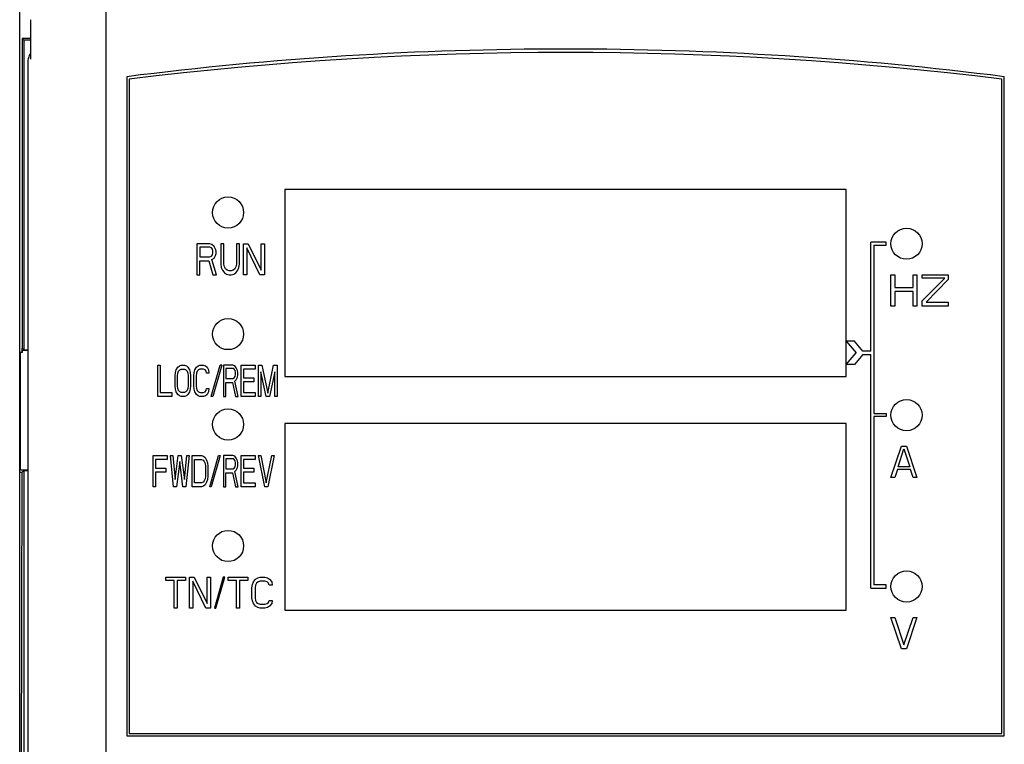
# Model space of a CAD drawing. Header units: millimetres. Extents: x 1117 to 38156, y -1945 to 7303.
# Tile 475 of 656: x 20186 to 20249, y 1785 to 1832. Entities that reach past the tile are written whole.
import ezdxf

# ---------------------------------------------------------------- set-up
doc = ezdxf.new("R2010")
doc.units = ezdxf.units.MM

msp = doc.modelspace()

# ---------------------------------------------------------------- linework, layer by layer
at = {"color": 7, "linetype": 'Continuous'}
for p, q in [((20185.848, 1676.838), (20185.848, 1845.338)), ((20191.348, 1832.842), (20191.348, 1748.458)), ((20186.522, 1831.807), (20186.522, 1829.279)), ((20185.996, 1830.596), (20185.996, 1810.448)), ((20185.996, 1830.596), (20186.101, 1830.491)), ((20186.522, 1830.596), (20185.996, 1830.596)), ((20186.101, 1830.491), (20186.101, 1810.615)), ((20186.522, 1830.491), (20186.101, 1830.491)), ((20186.348, 1829.077), (20186.348, 1748.748)), ((20192.698, 1828.148), (20192.698, 1785.848)), ((20248.998, 1785.848), (20248.998, 1828.148)), ((20192.848, 1827.998), (20192.848, 1785.998)), ((20248.848, 1785.998), (20248.848, 1827.998)), ((20202.848, 1820.898), (20202.848, 1808.898)), ((20238.848, 1820.898), (20202.848, 1820.898)), ((20238.848, 1808.898), (20238.848, 1820.898)), ((20197.198, 1817.428), (20197.198, 1815.428)), ((20197.998, 1817.428), (20197.198, 1817.428)), ((20198.164, 1817.386), (20197.998, 1817.428)), ((20198.298, 1817.258), (20198.164, 1817.386)), ((20198.731, 1817.428), (20198.731, 1816.109)), ((20198.931, 1817.428), (20198.731, 1817.428)), ((20198.931, 1816.109), (20198.931, 1817.428)), ((20199.731, 1817.428), (20199.731, 1816.109)), ((20199.931, 1817.428), (20199.731, 1817.428)), ((20199.931, 1816.109), (20199.931, 1817.428)), ((20200.198, 1815.428), (20200.198, 1817.428)), ((20200.198, 1817.428), (20200.498, 1817.428)), ((20200.498, 1817.428), (20201.331, 1815.726)), ((20201.331, 1815.726), (20201.331, 1817.428)), ((20201.331, 1817.428), (20201.531, 1817.428)), ((20201.531, 1817.428), (20201.531, 1815.428)), ((20240.428, 1810.528), (20240.428, 1817.528)), ((20241.428, 1817.528), (20240.428, 1817.528)), ((20240.628, 1817.328), (20240.628, 1806.528)), ((20240.628, 1817.328), (20241.428, 1817.328)), ((20241.428, 1817.328), (20241.428, 1817.528)), ((20197.398, 1817.216), (20197.398, 1816.577)), ((20198.031, 1817.216), (20197.398, 1817.216)), ((20198.131, 1817.173), (20198.031, 1817.216)), ((20198.198, 1817.088), (20198.131, 1817.173)), ((20198.131, 1816.62), (20198.198, 1816.705)), ((20198.231, 1816.96), (20198.198, 1817.088)), ((20198.198, 1816.705), (20198.231, 1816.833)), ((20198.231, 1816.833), (20198.231, 1816.96)), ((20198.398, 1817.088), (20198.298, 1817.258)), ((20198.431, 1816.96), (20198.398, 1817.088)), ((20198.398, 1816.662), (20198.431, 1816.79)), ((20198.431, 1816.79), (20198.431, 1816.96)), ((20200.398, 1817.173), (20200.398, 1815.428)), ((20201.231, 1815.428), (20200.398, 1817.173)), ((20197.398, 1816.577), (20198.031, 1816.577)), ((20197.398, 1815.428), (20197.398, 1816.322)), ((20197.398, 1816.322), (20197.964, 1816.322)), ((20197.964, 1816.322), (20198.231, 1815.428)), ((20198.031, 1816.577), (20198.131, 1816.62)), ((20198.164, 1816.407), (20198.298, 1816.492)), ((20198.464, 1815.428), (20198.164, 1816.407)), ((20198.298, 1816.492), (20198.398, 1816.662)), ((20198.731, 1816.109), (20198.764, 1815.897)), ((20198.964, 1815.939), (20198.931, 1816.109)), ((20199.731, 1816.109), (20199.698, 1815.939)), ((20199.898, 1815.897), (20199.931, 1816.109)), ((20197.198, 1815.428), (20197.398, 1815.428)), ((20198.231, 1815.428), (20198.464, 1815.428)), ((20198.764, 1815.897), (20198.831, 1815.726)), ((20198.831, 1815.726), (20198.964, 1815.556)), ((20199.031, 1815.811), (20198.964, 1815.939)), ((20198.964, 1815.556), (20199.098, 1815.471)), ((20199.131, 1815.726), (20199.031, 1815.811)), ((20199.098, 1815.471), (20199.264, 1815.428)), ((20199.264, 1815.684), (20199.131, 1815.726)), ((20199.398, 1815.684), (20199.264, 1815.684)), ((20199.264, 1815.428), (20199.398, 1815.428)), ((20199.531, 1815.726), (20199.398, 1815.684)), ((20199.398, 1815.428), (20199.564, 1815.471)), ((20199.631, 1815.811), (20199.531, 1815.726)), ((20199.564, 1815.471), (20199.698, 1815.556)), ((20199.698, 1815.939), (20199.631, 1815.811)), ((20199.698, 1815.556), (20199.831, 1815.726)), ((20199.831, 1815.726), (20199.898, 1815.897)), ((20200.398, 1815.428), (20200.198, 1815.428)), ((20201.531, 1815.428), (20201.231, 1815.428)), ((20241.728, 1813.428), (20241.728, 1815.428)), ((20241.728, 1815.428), (20241.978, 1815.428)), ((20241.978, 1815.428), (20241.978, 1814.62)), ((20243.144, 1814.62), (20243.144, 1815.428)), ((20243.144, 1815.428), (20243.394, 1815.428)), ((20243.394, 1815.428), (20243.394, 1813.428)), ((20243.728, 1815.216), (20243.728, 1815.428)), ((20243.728, 1815.428), (20245.394, 1815.428)), ((20245.394, 1815.428), (20245.394, 1815.131)), ((20243.728, 1813.769), (20245.186, 1815.216)), ((20245.186, 1815.216), (20243.728, 1815.216)), ((20245.394, 1815.131), (20243.978, 1813.684)), ((20241.978, 1814.62), (20243.144, 1814.62)), ((20241.978, 1814.365), (20241.978, 1813.428)), ((20243.144, 1814.365), (20241.978, 1814.365)), ((20243.144, 1813.428), (20243.144, 1814.365)), ((20243.728, 1813.428), (20243.728, 1813.769)), ((20243.978, 1813.684), (20245.394, 1813.684)), ((20245.394, 1813.684), (20245.394, 1813.428)), ((20241.978, 1813.428), (20241.728, 1813.428)), ((20243.394, 1813.428), (20243.144, 1813.428)), ((20245.394, 1813.428), (20243.728, 1813.428)), ((20238.86, 1811.178), (20239.489, 1810.428)), ((20239.382, 1811.178), (20238.86, 1811.178)), ((20239.928, 1810.528), (20239.382, 1811.178)), ((20185.996, 1810.448), (20185.848, 1810.448)), ((20185.861, 1810.448), (20185.861, 1802.908)), ((20185.996, 1810.448), (20185.997, 1810.719)), ((20185.996, 1810.589), (20186.348, 1810.589)), ((20185.997, 1810.719), (20186.101, 1810.615)), ((20186.101, 1810.615), (20186.348, 1810.615)), ((20238.86, 1809.678), (20239.489, 1810.428)), ((20240.428, 1810.528), (20239.928, 1810.528)), ((20239.928, 1810.328), (20239.382, 1809.678)), ((20239.928, 1810.328), (20240.428, 1810.328)), ((20240.428, 1795.328), (20240.428, 1810.328)), ((20194.698, 1807.628), (20194.698, 1809.628)), ((20194.698, 1809.628), (20194.848, 1809.628)), ((20194.848, 1809.628), (20194.848, 1807.884)), ((20195.798, 1808.948), (20195.823, 1809.16)), ((20195.823, 1809.16), (20195.873, 1809.331)), ((20195.873, 1809.331), (20195.973, 1809.501)), ((20195.948, 1808.948), (20195.973, 1809.118)), ((20195.973, 1809.501), (20196.073, 1809.586)), ((20195.973, 1809.118), (20196.023, 1809.245)), ((20196.023, 1809.245), (20196.098, 1809.331)), ((20196.073, 1809.586), (20196.198, 1809.628)), ((20196.098, 1809.331), (20196.198, 1809.373)), ((20196.198, 1809.628), (20196.398, 1809.628)), ((20196.198, 1809.373), (20196.398, 1809.373)), ((20196.398, 1809.628), (20196.523, 1809.586)), ((20196.398, 1809.373), (20196.498, 1809.331)), ((20196.498, 1809.331), (20196.573, 1809.245)), ((20196.523, 1809.586), (20196.623, 1809.501)), ((20196.573, 1809.245), (20196.623, 1809.118)), ((20196.623, 1809.501), (20196.723, 1809.331)), ((20196.623, 1809.118), (20196.648, 1808.948)), ((20196.723, 1809.331), (20196.773, 1809.16)), ((20196.773, 1809.16), (20196.798, 1808.948)), ((20196.998, 1808.948), (20197.023, 1809.16)), ((20197.023, 1809.16), (20197.073, 1809.331)), ((20197.073, 1809.331), (20197.173, 1809.501)), ((20197.173, 1809.118), (20197.148, 1808.948)), ((20197.173, 1809.501), (20197.273, 1809.586)), ((20197.223, 1809.245), (20197.173, 1809.118)), ((20197.298, 1809.331), (20197.223, 1809.245)), ((20197.273, 1809.586), (20197.398, 1809.628)), ((20197.398, 1809.373), (20197.298, 1809.331)), ((20197.398, 1809.628), (20197.623, 1809.628)), ((20197.623, 1809.373), (20197.398, 1809.373)), ((20197.623, 1809.628), (20197.748, 1809.586)), ((20197.723, 1809.331), (20197.623, 1809.373)), ((20197.798, 1809.245), (20197.723, 1809.331)), ((20197.748, 1809.586), (20197.848, 1809.501)), ((20197.823, 1809.118), (20197.798, 1809.245)), ((20197.973, 1809.118), (20197.823, 1809.118)), ((20197.848, 1809.501), (20197.948, 1809.331)), ((20197.948, 1809.331), (20197.973, 1809.118)), ((20198.124, 1807.628), (20198.698, 1809.628)), ((20198.802, 1809.628), (20198.228, 1807.628)), ((20198.802, 1809.628), (20198.698, 1809.628)), ((20198.898, 1809.628), (20198.898, 1807.628)), ((20199.498, 1809.628), (20198.898, 1809.628)), ((20199.048, 1809.416), (20199.048, 1808.777)), ((20199.523, 1809.416), (20199.048, 1809.416)), ((20199.623, 1809.586), (20199.498, 1809.628)), ((20199.598, 1809.373), (20199.523, 1809.416)), ((20199.648, 1809.288), (20199.598, 1809.373)), ((20199.723, 1809.458), (20199.623, 1809.586)), ((20199.673, 1809.16), (20199.648, 1809.288)), ((20199.673, 1809.033), (20199.673, 1809.16)), ((20199.798, 1809.288), (20199.723, 1809.458)), ((20199.823, 1809.16), (20199.798, 1809.288)), ((20199.823, 1808.99), (20199.823, 1809.16)), ((20200.048, 1807.628), (20200.048, 1809.628)), ((20200.048, 1809.628), (20200.948, 1809.628)), ((20200.198, 1809.373), (20200.198, 1808.82)), ((20200.948, 1809.373), (20200.198, 1809.373)), ((20200.948, 1809.628), (20200.948, 1809.373)), ((20201.148, 1807.628), (20201.148, 1809.628)), ((20201.148, 1809.628), (20201.373, 1809.628)), ((20201.298, 1809.203), (20201.298, 1807.628)), ((20201.648, 1807.628), (20201.298, 1809.203)), ((20201.373, 1809.628), (20201.748, 1807.841)), ((20201.748, 1807.841), (20202.123, 1809.628)), ((20202.198, 1809.203), (20201.848, 1807.628)), ((20202.123, 1809.628), (20202.348, 1809.628)), ((20202.198, 1807.628), (20202.198, 1809.203)), ((20202.348, 1809.628), (20202.348, 1807.628)), ((20239.382, 1809.678), (20238.86, 1809.678)), ((20195.798, 1808.309), (20195.798, 1808.948)), ((20195.948, 1808.309), (20195.948, 1808.948)), ((20196.648, 1808.948), (20196.648, 1808.309)), ((20196.798, 1808.948), (20196.798, 1808.309)), ((20196.998, 1808.309), (20196.998, 1808.948)), ((20197.148, 1808.948), (20197.148, 1808.309)), ((20199.048, 1808.777), (20199.523, 1808.777)), ((20199.048, 1807.628), (20199.048, 1808.522)), ((20199.048, 1808.522), (20199.473, 1808.522)), ((20199.473, 1808.522), (20199.673, 1807.628)), ((20199.523, 1808.777), (20199.598, 1808.82)), ((20199.598, 1808.82), (20199.648, 1808.905)), ((20199.623, 1808.607), (20199.723, 1808.692)), ((20199.848, 1807.628), (20199.623, 1808.607)), ((20199.648, 1808.905), (20199.673, 1809.033)), ((20199.723, 1808.692), (20199.798, 1808.862)), ((20199.798, 1808.862), (20199.823, 1808.99)), ((20200.198, 1808.82), (20200.848, 1808.82)), ((20200.198, 1808.565), (20200.198, 1807.884)), ((20200.848, 1808.565), (20200.198, 1808.565)), ((20200.848, 1808.82), (20200.848, 1808.565)), ((20202.848, 1808.898), (20238.848, 1808.898)), ((20194.848, 1807.884), (20195.598, 1807.884)), ((20195.598, 1807.884), (20195.598, 1807.628)), ((20195.823, 1808.097), (20195.798, 1808.309)), ((20195.873, 1807.926), (20195.823, 1808.097)), ((20195.973, 1807.756), (20195.873, 1807.926)), ((20195.973, 1808.139), (20195.948, 1808.309)), ((20196.023, 1808.011), (20195.973, 1808.139)), ((20196.098, 1807.926), (20196.023, 1808.011)), ((20196.198, 1807.884), (20196.098, 1807.926)), ((20196.398, 1807.884), (20196.198, 1807.884)), ((20196.498, 1807.926), (20196.398, 1807.884)), ((20196.573, 1808.011), (20196.498, 1807.926)), ((20196.623, 1808.139), (20196.573, 1808.011)), ((20196.648, 1808.309), (20196.623, 1808.139)), ((20196.723, 1807.926), (20196.623, 1807.756)), ((20196.773, 1808.097), (20196.723, 1807.926)), ((20196.798, 1808.309), (20196.773, 1808.097)), ((20197.023, 1808.097), (20196.998, 1808.309)), ((20197.073, 1807.926), (20197.023, 1808.097)), ((20197.173, 1807.756), (20197.073, 1807.926)), ((20197.148, 1808.309), (20197.173, 1808.139)), ((20197.173, 1808.139), (20197.223, 1808.011)), ((20197.223, 1808.011), (20197.298, 1807.926)), ((20197.298, 1807.926), (20197.398, 1807.884)), ((20197.398, 1807.884), (20197.623, 1807.884)), ((20197.623, 1807.884), (20197.723, 1807.926)), ((20197.723, 1807.926), (20197.798, 1808.011)), ((20197.798, 1808.011), (20197.823, 1808.139)), ((20197.823, 1808.139), (20197.973, 1808.139)), ((20197.948, 1807.926), (20197.848, 1807.756)), ((20197.973, 1808.139), (20197.948, 1807.926)), ((20200.198, 1807.884), (20200.948, 1807.884)), ((20200.948, 1807.884), (20200.948, 1807.628)), ((20195.598, 1807.628), (20194.698, 1807.628)), ((20196.073, 1807.671), (20195.973, 1807.756)), ((20196.198, 1807.628), (20196.073, 1807.671)), ((20196.398, 1807.628), (20196.198, 1807.628)), ((20196.523, 1807.671), (20196.398, 1807.628)), ((20196.623, 1807.756), (20196.523, 1807.671)), ((20197.273, 1807.671), (20197.173, 1807.756)), ((20197.398, 1807.628), (20197.273, 1807.671)), ((20197.623, 1807.628), (20197.398, 1807.628)), ((20197.748, 1807.671), (20197.623, 1807.628)), ((20197.848, 1807.756), (20197.748, 1807.671)), ((20198.228, 1807.628), (20198.124, 1807.628)), ((20198.898, 1807.628), (20199.048, 1807.628)), ((20199.673, 1807.628), (20199.848, 1807.628)), ((20200.948, 1807.628), (20200.048, 1807.628)), ((20201.298, 1807.628), (20201.148, 1807.628)), ((20201.848, 1807.628), (20201.648, 1807.628)), ((20202.348, 1807.628), (20202.198, 1807.628)), ((20240.628, 1806.528), (20241.428, 1806.528)), ((20240.628, 1806.328), (20240.628, 1795.528)), ((20241.428, 1806.328), (20240.628, 1806.328)), ((20241.428, 1806.528), (20241.428, 1806.328)), ((20202.848, 1805.898), (20202.848, 1793.898)), ((20238.848, 1805.898), (20202.848, 1805.898)), ((20238.848, 1793.898), (20238.848, 1805.898)), ((20241.728, 1802.428), (20242.394, 1804.428)), ((20242.186, 1803.109), (20242.561, 1804.258)), ((20242.394, 1804.428), (20242.728, 1804.428)), ((20242.561, 1804.258), (20242.936, 1803.109)), ((20242.728, 1804.428), (20243.394, 1802.428)), ((20194.398, 1801.828), (20194.398, 1803.828)), ((20194.398, 1803.828), (20195.298, 1803.828)), ((20194.548, 1803.573), (20194.548, 1803.02)), ((20195.298, 1803.573), (20194.548, 1803.573)), ((20195.298, 1803.828), (20195.298, 1803.573)), ((20195.698, 1801.828), (20195.498, 1803.828)), ((20195.498, 1803.828), (20195.648, 1803.828)), ((20195.648, 1803.828), (20195.798, 1802.297)), ((20195.798, 1802.297), (20195.998, 1803.828)), ((20196.098, 1803.445), (20195.898, 1801.828)), ((20195.998, 1803.828), (20196.198, 1803.828)), ((20196.298, 1801.828), (20196.098, 1803.445)), ((20196.198, 1803.828), (20196.398, 1802.297)), ((20196.398, 1802.297), (20196.548, 1803.828)), ((20196.698, 1803.828), (20196.498, 1801.828)), ((20196.548, 1803.828), (20196.698, 1803.828)), ((20196.898, 1801.828), (20196.898, 1803.828)), ((20196.898, 1803.828), (20197.498, 1803.828)), ((20197.048, 1802.084), (20197.048, 1803.573)), ((20197.048, 1803.573), (20197.498, 1803.573)), ((20197.498, 1803.828), (20197.623, 1803.786)), ((20197.498, 1803.573), (20197.598, 1803.531)), ((20197.598, 1803.531), (20197.673, 1803.445)), ((20197.623, 1803.786), (20197.723, 1803.701)), ((20197.673, 1803.445), (20197.723, 1803.318)), ((20197.723, 1803.701), (20197.823, 1803.531)), ((20197.823, 1803.531), (20197.873, 1803.36)), ((20198.02, 1801.828), (20198.594, 1803.828)), ((20198.698, 1803.828), (20198.124, 1801.828)), ((20198.594, 1803.828), (20198.698, 1803.828)), ((20198.898, 1803.828), (20198.898, 1801.828)), ((20199.498, 1803.828), (20198.898, 1803.828)), ((20199.048, 1803.616), (20199.048, 1802.977)), ((20199.523, 1803.616), (20199.048, 1803.616)), ((20199.623, 1803.786), (20199.498, 1803.828)), ((20199.598, 1803.573), (20199.523, 1803.616)), ((20199.648, 1803.488), (20199.598, 1803.573)), ((20199.723, 1803.658), (20199.623, 1803.786)), ((20199.673, 1803.36), (20199.648, 1803.488)), ((20199.798, 1803.488), (20199.723, 1803.658)), ((20199.823, 1803.36), (20199.798, 1803.488)), ((20200.048, 1801.828), (20200.048, 1803.828)), ((20200.048, 1803.828), (20200.948, 1803.828)), ((20200.198, 1803.573), (20200.198, 1803.02)), ((20200.948, 1803.573), (20200.198, 1803.573)), ((20200.948, 1803.828), (20200.948, 1803.573)), ((20201.548, 1801.828), (20201.148, 1803.828)), ((20201.148, 1803.828), (20201.298, 1803.828)), ((20201.298, 1803.828), (20201.648, 1802.084)), ((20201.648, 1802.084), (20201.998, 1803.828)), ((20202.148, 1803.828), (20201.748, 1801.828)), ((20201.998, 1803.828), (20202.148, 1803.828)), ((20185.831, 1802.908), (20186.348, 1802.908)), ((20185.973, 1802.754), (20186.101, 1802.882)), ((20186.101, 1802.882), (20186.101, 1768.816)), ((20186.101, 1802.882), (20186.348, 1802.882)), ((20194.548, 1803.02), (20195.198, 1803.02)), ((20195.198, 1803.02), (20195.198, 1802.765)), ((20197.723, 1803.318), (20197.748, 1803.148)), ((20197.748, 1803.148), (20197.748, 1802.509)), ((20197.873, 1803.36), (20197.898, 1803.148)), ((20197.898, 1803.148), (20197.898, 1802.509)), ((20199.048, 1802.977), (20199.523, 1802.977)), ((20199.523, 1802.977), (20199.598, 1803.02)), ((20199.598, 1803.02), (20199.648, 1803.105)), ((20199.623, 1802.807), (20199.723, 1802.892)), ((20199.848, 1801.828), (20199.623, 1802.807)), ((20199.648, 1803.105), (20199.673, 1803.233)), ((20199.673, 1803.233), (20199.673, 1803.36)), ((20199.723, 1802.892), (20199.798, 1803.062)), ((20199.798, 1803.062), (20199.823, 1803.19)), ((20199.823, 1803.19), (20199.823, 1803.36)), ((20200.198, 1803.02), (20200.848, 1803.02)), ((20200.848, 1803.02), (20200.848, 1802.765)), ((20242.144, 1802.939), (20241.978, 1802.428)), ((20242.978, 1802.939), (20242.144, 1802.939)), ((20242.936, 1803.109), (20242.186, 1803.109)), ((20243.144, 1802.428), (20242.978, 1802.939)), ((20185.973, 1802.754), (20185.848, 1760.448)), ((20185.973, 1802.754), (20185.848, 1802.754)), ((20194.548, 1802.765), (20194.548, 1801.828)), ((20195.198, 1802.765), (20194.548, 1802.765)), ((20197.673, 1802.211), (20197.598, 1802.126)), ((20197.723, 1802.339), (20197.673, 1802.211)), ((20197.748, 1802.509), (20197.723, 1802.339)), ((20197.873, 1802.297), (20197.823, 1802.126)), ((20197.898, 1802.509), (20197.873, 1802.297)), ((20199.048, 1801.828), (20199.048, 1802.722)), ((20199.048, 1802.722), (20199.473, 1802.722)), ((20199.473, 1802.722), (20199.673, 1801.828)), ((20200.198, 1802.765), (20200.198, 1802.084)), ((20200.848, 1802.765), (20200.198, 1802.765)), ((20241.978, 1802.428), (20241.728, 1802.428)), ((20243.394, 1802.428), (20243.144, 1802.428)), ((20194.548, 1801.828), (20194.398, 1801.828)), ((20195.898, 1801.828), (20195.698, 1801.828)), ((20196.498, 1801.828), (20196.298, 1801.828)), ((20197.498, 1801.828), (20196.898, 1801.828)), ((20197.498, 1802.084), (20197.048, 1802.084)), ((20197.598, 1802.126), (20197.498, 1802.084)), ((20197.623, 1801.871), (20197.498, 1801.828)), ((20197.723, 1801.956), (20197.623, 1801.871)), ((20197.823, 1802.126), (20197.723, 1801.956)), ((20198.124, 1801.828), (20198.02, 1801.828)), ((20198.898, 1801.828), (20199.048, 1801.828)), ((20199.673, 1801.828), (20199.848, 1801.828)), ((20200.948, 1801.828), (20200.048, 1801.828)), ((20200.198, 1802.084), (20200.948, 1802.084)), ((20200.948, 1802.084), (20200.948, 1801.828)), ((20201.748, 1801.828), (20201.548, 1801.828)), ((20195.198, 1795.816), (20195.198, 1796.028)), ((20195.198, 1796.028), (20196.464, 1796.028)), ((20196.464, 1796.028), (20196.464, 1795.816)), ((20196.731, 1794.028), (20196.731, 1796.028)), ((20196.731, 1796.028), (20197.031, 1796.028)), ((20197.031, 1796.028), (20197.864, 1794.326)), ((20197.864, 1794.326), (20197.864, 1796.028)), ((20197.864, 1796.028), (20198.064, 1796.028)), ((20198.064, 1796.028), (20198.064, 1794.028)), ((20198.894, 1796.028), (20198.32, 1794.028)), ((20198.424, 1794.028), (20198.998, 1796.028)), ((20198.998, 1796.028), (20198.894, 1796.028)), ((20199.198, 1795.816), (20199.198, 1796.028)), ((20199.198, 1796.028), (20200.464, 1796.028)), ((20200.464, 1796.028), (20200.464, 1795.816)), ((20200.831, 1795.731), (20200.964, 1795.901)), ((20200.964, 1795.901), (20201.098, 1795.986)), ((20201.098, 1795.986), (20201.264, 1796.028)), ((20201.264, 1796.028), (20201.564, 1796.028)), ((20201.564, 1796.028), (20201.731, 1795.986)), ((20201.731, 1795.986), (20201.864, 1795.901)), ((20201.864, 1795.901), (20201.998, 1795.731)), ((20195.731, 1795.816), (20195.198, 1795.816)), ((20195.731, 1794.028), (20195.731, 1795.816)), ((20195.931, 1795.816), (20195.931, 1794.028)), ((20196.464, 1795.816), (20195.931, 1795.816)), ((20196.931, 1795.773), (20196.931, 1794.028)), ((20197.764, 1794.028), (20196.931, 1795.773)), ((20199.731, 1795.816), (20199.198, 1795.816)), ((20199.731, 1794.028), (20199.731, 1795.816)), ((20199.931, 1795.816), (20199.931, 1794.028)), ((20200.464, 1795.816), (20199.931, 1795.816)), ((20200.731, 1795.348), (20200.764, 1795.56)), ((20200.731, 1794.709), (20200.731, 1795.348)), ((20200.764, 1795.56), (20200.831, 1795.731)), ((20200.964, 1795.518), (20200.931, 1795.348)), ((20200.931, 1795.348), (20200.931, 1794.709)), ((20201.031, 1795.645), (20200.964, 1795.518)), ((20201.131, 1795.731), (20201.031, 1795.645)), ((20201.264, 1795.773), (20201.131, 1795.731)), ((20201.564, 1795.773), (20201.264, 1795.773)), ((20201.698, 1795.731), (20201.564, 1795.773)), ((20201.798, 1795.645), (20201.698, 1795.731)), ((20201.831, 1795.518), (20201.798, 1795.645)), ((20202.031, 1795.518), (20201.831, 1795.518)), ((20201.998, 1795.731), (20202.031, 1795.518)), ((20240.428, 1795.328), (20241.428, 1795.328)), ((20241.428, 1795.528), (20240.628, 1795.528)), ((20241.428, 1795.328), (20241.428, 1795.528)), ((20200.764, 1794.497), (20200.731, 1794.709)), ((20200.931, 1794.709), (20200.964, 1794.539)), ((20195.931, 1794.028), (20195.731, 1794.028)), ((20196.931, 1794.028), (20196.731, 1794.028)), ((20198.064, 1794.028), (20197.764, 1794.028)), ((20198.32, 1794.028), (20198.424, 1794.028)), ((20199.931, 1794.028), (20199.731, 1794.028)), ((20200.831, 1794.326), (20200.764, 1794.497)), ((20200.964, 1794.156), (20200.831, 1794.326)), ((20200.964, 1794.539), (20201.031, 1794.411)), ((20201.098, 1794.071), (20200.964, 1794.156)), ((20201.031, 1794.411), (20201.131, 1794.326)), ((20201.264, 1794.028), (20201.098, 1794.071)), ((20201.131, 1794.326), (20201.264, 1794.284)), ((20201.264, 1794.284), (20201.564, 1794.284)), ((20201.564, 1794.028), (20201.264, 1794.028)), ((20201.564, 1794.284), (20201.698, 1794.326)), ((20201.731, 1794.071), (20201.564, 1794.028)), ((20201.698, 1794.326), (20201.798, 1794.411)), ((20201.864, 1794.156), (20201.731, 1794.071)), ((20201.798, 1794.411), (20201.831, 1794.539)), ((20201.831, 1794.539), (20202.031, 1794.539)), ((20201.998, 1794.326), (20201.864, 1794.156)), ((20202.031, 1794.539), (20201.998, 1794.326)), ((20202.848, 1793.898), (20238.848, 1793.898)), ((20242.394, 1791.428), (20241.728, 1793.428)), ((20241.728, 1793.428), (20241.978, 1793.428)), ((20241.978, 1793.428), (20242.561, 1791.684)), ((20242.561, 1791.684), (20243.144, 1793.428)), ((20243.394, 1793.428), (20242.728, 1791.428)), ((20243.144, 1793.428), (20243.394, 1793.428)), ((20242.728, 1791.428), (20242.394, 1791.428)), ((20192.698, 1785.848), (20248.998, 1785.848)), ((20192.848, 1785.998), (20248.848, 1785.998))]:
    msp.add_line(p, q, dxfattribs=at)
for centre in [(20199.198, 1819.428), (20242.728, 1817.428), (20199.198, 1811.628), (20242.728, 1806.428), (20199.198, 1805.828), (20199.198, 1798.028), (20242.728, 1795.428)]:
    msp.add_circle(centre, 1, dxfattribs=at)
for centre, radius, start, end in [((20187.354, 1829.076), 1.006, 163.80705, 179.952), ((20187.352, 1829.075), 1.005, 145.81846, 163.71822), ((20220.848, 1605.582), 224.34, 82.79156, 97.20844), ((20220.848, 1598.26), 231.438, 83.05119, 96.94881)]:
    msp.add_arc(centre, radius, start, end, dxfattribs=at)

doc.saveas('drawing.dxf')
